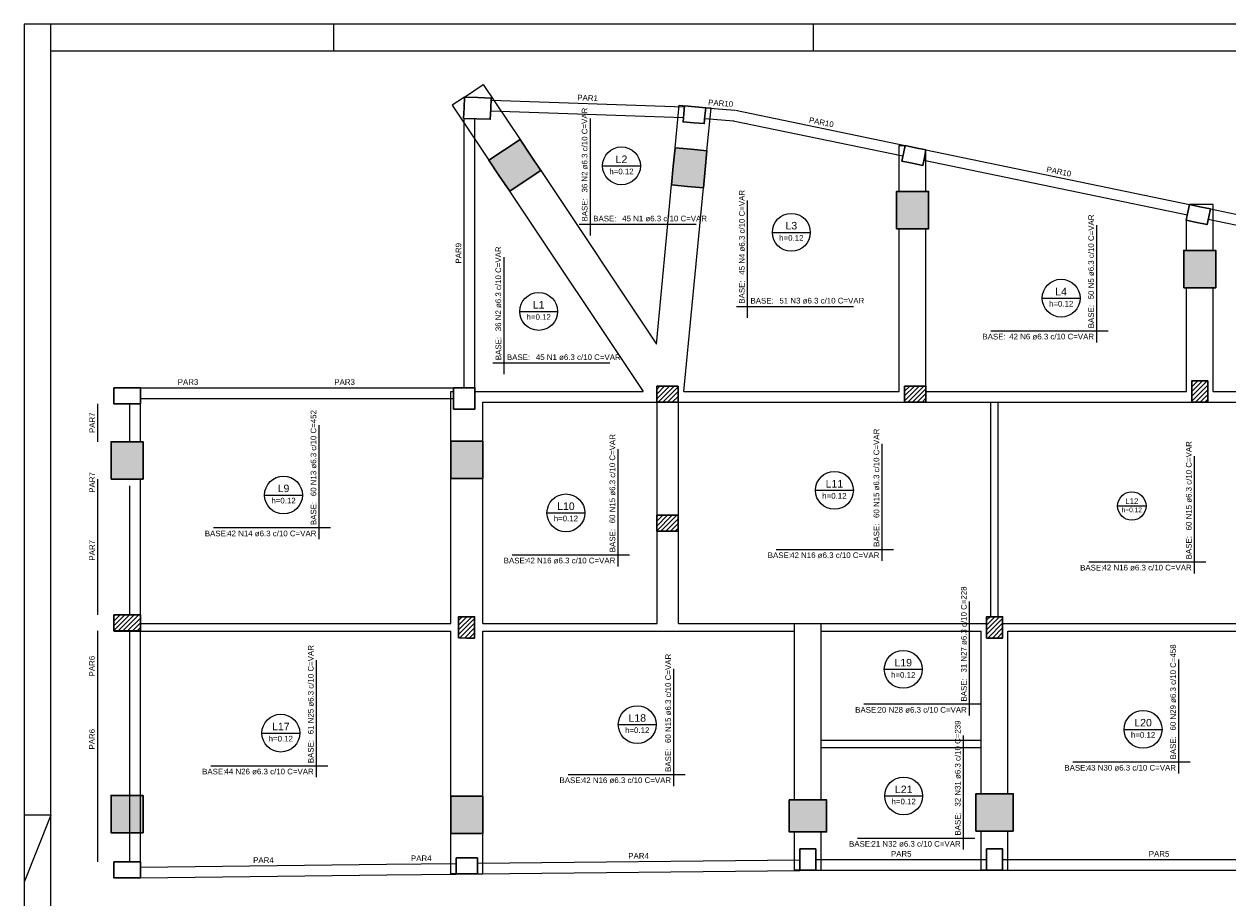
# Model space of a CAD drawing. Header units: millimetres. Extents: x 10 to 1250, y -62 to 528.
# Tile 905 of 909: x 1166 to 1211, y 95 to 128. Entities that reach past the tile are written whole.
import ezdxf

# ---------------------------------------------------------------- set-up
doc = ezdxf.new("R2010")
doc.units = ezdxf.units.MM
doc.header["$LTSCALE"] = 0.05
for name, color, linetype, lineweight in [('Descrição da armadura', 7, 'Continuous', 5), ('DT-Hachura pilar em laje', 254, 'Continuous', 5), ('DT-Textos', 7, 'Continuous', 5), ('FO-Pilares', 4, 'Continuous', 30), ('FO-Textos das vigas', 7, 'Continuous', 5), ('FO-Vigas', 7, 'Continuous', 5)]:
    doc.layers.add(name, color=color, linetype=linetype, lineweight=lineweight)
doc.layers.add('FOLHA_PADRÃO', color=7, linetype='Continuous')
doc.styles.add('Arial', font='arial.ttf')
pattern_1 = [(45, (1164.69321, 69.8653), (-0.08838835, 0.08838835), [])]

# ---------------------------------------------------------------- blocks, each defined once
blk = doc.blocks.new('A1')
at = {"layer": 'FOLHA_PADRÃO', "color": 1}
for q in [(-84.1, 27.2), (-84.1, 29.708)]:
    blk.add_line((-83.1, 29.708), q, dxfattribs=at)
at = {"layer": 'FOLHA_PADRÃO', "color": 1, "linetype": 'Continuous'}
for points in [[(-84.1, 0), (0, 0), (0, 59.4), (-84.1, 59.4), (-84.1, 0)], [(-83.1, 58.408), (-83.1, 59.4)], [(-72.5, 59.4), (-72.5, 58.408)], [(-54.5, 59.4), (-54.5, 58.408)], [(-83.1, 29.708), (-84.1, 29.708)]]:
    blk.add_lwpolyline(points, dxfattribs=at)
at = {"layer": 'FOLHA_PADRÃO', "color": 6, "linetype": 'Continuous'}
blk.add_lwpolyline([(-83.1, 58.4), (-1, 58.4), (-1, 1), (-83.1, 1), (-83.1, 58.4)], dxfattribs=at)

msp = doc.modelspace()

# ---------------------------------------------------------------- hatches: boundary and pattern name
at = {"layer": 'DT-Hachura pilar em laje', "linetype": 'Continuous'}
for points in [[(1184.0903, 121.6554), (1184.6726, 122.0437), (1185.255, 122.4321), (1184.8666, 123.0145), (1184.4782, 123.5969), (1183.8958, 123.2085), (1183.3135, 122.8201), (1183.7019, 122.2377)], [(1190.1612, 121.8974), (1190.7585, 121.8399), (1191.3557, 121.7824), (1191.4228, 122.4792), (1191.4899, 123.176), (1190.8926, 123.2335), (1190.2954, 123.291), (1190.2283, 122.5942)], [(1198.604, 120.2521), (1199.204, 120.2521), (1199.804, 120.2521), (1199.804, 120.9521), (1199.804, 121.6521), (1199.204, 121.6521), (1198.604, 121.6521), (1198.604, 120.9521)], [(1209.374, 118.0375), (1209.974, 118.0375), (1210.574, 118.0375), (1210.574, 118.7375), (1210.574, 119.4375), (1209.974, 119.4375), (1209.374, 119.4375), (1209.374, 118.7375)], [(1169.139, 110.8545), (1169.739, 110.8545), (1170.339, 110.8545), (1170.339, 111.5545), (1170.339, 112.2545), (1169.739, 112.2545), (1169.139, 112.2545), (1169.139, 111.5545)], [(1181.878, 110.8845), (1182.478, 110.8845), (1183.078, 110.8845), (1183.078, 111.5845), (1183.078, 112.2845), (1182.478, 112.2845), (1181.878, 112.2845), (1181.878, 111.5845)], [(1170.339, 98.9841), (1169.739, 98.9841), (1169.139, 98.9841), (1169.139, 98.2841), (1169.139, 97.5841), (1169.739, 97.5841), (1170.339, 97.5841), (1170.339, 98.2841)], [(1183.078, 98.9541), (1182.478, 98.9541), (1181.878, 98.9541), (1181.878, 98.2541), (1181.878, 97.5541), (1182.478, 97.5541), (1183.078, 97.5541), (1183.078, 98.2541)], [(1202.976, 97.6469), (1202.976, 98.3469), (1202.976, 99.0469), (1202.276, 99.0469), (1201.576, 99.0469), (1201.576, 98.3469), (1201.576, 97.6469), (1202.276, 97.6469)], [(1194.576, 98.8167), (1194.576, 98.2167), (1194.576, 97.6167), (1195.276, 97.6167), (1195.976, 97.6167), (1195.976, 98.2167), (1195.976, 98.8167), (1195.276, 98.8167)]]:
    msp.add_hatch(color=256, dxfattribs=at).paths.add_polyline_path(points)
h = msp.add_hatch(dxfattribs=at)
h.set_pattern_fill('ANSI31', color=256, style=0)
h.set_pattern_definition(pattern_1)
h.paths.add_polyline_path([(1189.604, 114.3425), (1189.604, 114.0425), (1189.604, 113.7425), (1190.004, 113.7425), (1190.404, 113.7425), (1190.404, 114.0425), (1190.404, 114.3425), (1190.004, 114.3425)])
h = msp.add_hatch(dxfattribs=at)
h.set_pattern_fill('ANSI31', color=256, style=0)
h.set_pattern_definition(pattern_1)
h.paths.add_polyline_path([(1198.904, 114.3425), (1198.904, 114.0425), (1198.904, 113.7425), (1199.304, 113.7425), (1199.704, 113.7425), (1199.704, 114.0425), (1199.704, 114.3425), (1199.304, 114.3425)])
h = msp.add_hatch(dxfattribs=at)
h.set_pattern_fill('ANSI31', color=256, style=0)
h.set_pattern_definition(pattern_1)
h.paths.add_polyline_path([(1209.674, 113.7425), (1209.974, 113.7425), (1210.274, 113.7425), (1210.274, 114.1425), (1210.274, 114.5425), (1209.974, 114.5425), (1209.674, 114.5425), (1209.674, 114.1425)])
h = msp.add_hatch(dxfattribs=at)
h.set_pattern_fill('ANSI31', color=256, style=0)
h.set_pattern_definition(pattern_1)
h.paths.add_polyline_path([(1190.404, 108.9025), (1190.404, 109.2025), (1190.404, 109.5025), (1190.004, 109.5025), (1189.604, 109.5025), (1189.604, 109.2025), (1189.604, 108.9025), (1190.004, 108.9025)])
h = msp.add_hatch(dxfattribs=at)
h.set_pattern_fill('ANSI31', color=256, style=0)
h.set_pattern_definition(pattern_1)
h.paths.add_polyline_path([(1169.239, 105.7625), (1169.239, 105.4625), (1169.239, 105.1625), (1169.739, 105.1625), (1170.239, 105.1625), (1170.239, 105.4625), (1170.239, 105.7625), (1169.739, 105.7625)])
h = msp.add_hatch(dxfattribs=at)
h.set_pattern_fill('ANSI31', color=256, style=0)
h.set_pattern_definition(pattern_1)
h.paths.add_polyline_path([(1182.1726, 104.8935), (1182.4726, 104.8925), (1182.7726, 104.8914), (1182.774, 105.2914), (1182.7754, 105.6914), (1182.4754, 105.6925), (1182.1754, 105.6935), (1182.174, 105.2935)])
h = msp.add_hatch(dxfattribs=at)
h.set_pattern_fill('ANSI31', color=256, style=0)
h.set_pattern_definition(pattern_1)
h.paths.add_polyline_path([(1201.976, 104.8925), (1202.276, 104.8925), (1202.576, 104.8925), (1202.576, 105.2925), (1202.576, 105.6925), (1202.276, 105.6925), (1201.976, 105.6925), (1201.976, 105.2925)])

# ---------------------------------------------------------------- linework, layer by layer
at = {"layer": 'DT-Textos'}
for p, q in [((1187.1181, 119.9945), (1187.1181, 124.389)), ((1187.5729, 122.6107), (1188.9937, 122.6107)), ((1193.016, 116.9112), (1193.016, 121.3058)), ((1186.6945, 120.4181), (1191.089, 120.4181)), ((1193.9436, 120.1157), (1195.3644, 120.1157)), ((1206.113, 115.9874), (1206.113, 120.3819)), ((1183.8807, 114.7903), (1183.8807, 119.1849)), ((1204.0622, 117.6454), (1205.483, 117.6454)), ((1184.4683, 117.1489), (1185.889, 117.1489)), ((1192.5924, 117.3348), (1196.987, 117.3348)), ((1206.5366, 116.411), (1202.142, 116.411)), ((1183.4571, 115.2139), (1187.8517, 115.2139)), ((1176.9484, 108.5995), (1176.9484, 112.879)), ((1188.1587, 107.5823), (1188.1587, 111.9769)), ((1198.0616, 107.7827), (1198.0616, 112.1772)), ((1209.7768, 107.317), (1209.7768, 111.7116)), ((1174.8977, 110.2575), (1176.3185, 110.2575)), ((1195.5596, 110.4347), (1196.9804, 110.4347)), ((1206.8904, 109.8475), (1207.9564, 109.8475)), ((1185.4885, 109.5875), (1186.9093, 109.5875)), ((1177.372, 109.0231), (1172.9775, 109.0231)), ((1188.5823, 108.0059), (1184.1878, 108.0059)), ((1198.4852, 108.2063), (1194.0906, 108.2063)), ((1210.2004, 107.7406), (1205.8059, 107.7406)), ((1201.3407, 101.9809), (1201.3407, 106.2604)), ((1176.8476, 99.6655), (1176.8476, 104.0601)), ((1209.1873, 99.8065), (1209.1873, 104.086)), ((1190.2514, 99.3382), (1190.2514, 103.7328)), ((1198.141, 103.7178), (1199.5618, 103.7178)), ((1201.7643, 102.4045), (1197.3697, 102.4045)), ((1188.1641, 101.642), (1189.5848, 101.642)), ((1174.7968, 101.3236), (1176.2176, 101.3236)), ((1201.1113, 96.9509), (1201.1113, 101.2304)), ((1207.1366, 101.4645), (1208.5574, 101.4645)), ((1177.2712, 100.0891), (1172.8767, 100.0891)), ((1209.6109, 100.2301), (1205.2164, 100.2301)), ((1190.675, 99.7618), (1186.2805, 99.7618)), ((1198.1571, 98.9657), (1199.5779, 98.9657)), ((1201.5349, 97.3745), (1197.1403, 97.3745))]:
    msp.add_line(p, q, dxfattribs=at)
for centre, radius in [((1188.2833, 122.6107), 0.7104), ((1194.654, 120.1157), 0.7104), ((1204.7726, 117.6454), 0.7104), ((1185.1787, 117.1489), 0.7104), ((1196.27, 110.4347), 0.7104), ((1175.6081, 110.2575), 0.7104), ((1186.1989, 109.5875), 0.7104), ((1207.4234, 109.8475), 0.5328), ((1198.8514, 103.7178), 0.7104), ((1188.8744, 101.642), 0.7104), ((1207.847, 101.4645), 0.7104), ((1175.5072, 101.3236), 0.7104), ((1198.8675, 98.9657), 0.7104)]:
    msp.add_circle(centre, radius, dxfattribs=at)
at = {"layer": 'FO-Pilares'}
for points in [[(1182.394, 125.1935), (1182.3794, 124.7937), (1182.3647, 124.394), (1182.8644, 124.3757), (1183.3641, 124.3574), (1183.3787, 124.7571), (1183.3934, 125.1568), (1182.8937, 125.1752), (1182.394, 125.1935)], [(1190.6445, 124.8606), (1190.6189, 124.5617), (1190.5933, 124.2628), (1190.9918, 124.2287), (1191.3903, 124.1945), (1191.416, 124.4934), (1191.4416, 124.7923), (1191.043, 124.8265), (1190.6445, 124.8606)], [(1184.0903, 121.6554), (1184.6726, 122.0437), (1185.255, 122.4321), (1184.8666, 123.0145), (1184.4782, 123.5969), (1183.8958, 123.2085), (1183.3135, 122.8201), (1183.7019, 122.2377), (1184.0903, 121.6554)], [(1190.1612, 121.8974), (1190.7585, 121.8399), (1191.3557, 121.7824), (1191.4228, 122.4792), (1191.4899, 123.176), (1190.8926, 123.2335), (1190.2954, 123.291), (1190.2283, 122.5942), (1190.1612, 121.8974)], [(1198.9207, 123.3745), (1198.8598, 123.0807), (1198.799, 122.787), (1199.1907, 122.7059), (1199.5824, 122.6247), (1199.6432, 122.9185), (1199.704, 123.2123), (1199.3124, 123.2934), (1198.9207, 123.3745)], [(1198.604, 120.2521), (1199.204, 120.2521), (1199.804, 120.2521), (1199.804, 120.9521), (1199.804, 121.6521), (1199.204, 121.6521), (1198.604, 121.6521), (1198.604, 120.9521), (1198.604, 120.2521)], [(1209.5885, 121.1607), (1209.5271, 120.867), (1209.4658, 120.5734), (1209.8573, 120.4916), (1210.2489, 120.4098), (1210.3102, 120.7034), (1210.3716, 120.9971), (1209.98, 121.0789), (1209.5885, 121.1607)], [(1209.374, 118.0375), (1209.974, 118.0375), (1210.574, 118.0375), (1210.574, 118.7375), (1210.574, 119.4375), (1209.974, 119.4375), (1209.374, 119.4375), (1209.374, 118.7375), (1209.374, 118.0375)], [(1169.239, 114.2845), (1169.239, 113.9845), (1169.239, 113.6845), (1169.739, 113.6845), (1170.239, 113.6845), (1170.239, 113.9845), (1170.239, 114.2845), (1169.739, 114.2845), (1169.239, 114.2845)], [(1181.984, 114.2845), (1181.984, 113.8845), (1181.984, 113.4845), (1182.384, 113.4845), (1182.784, 113.4845), (1182.784, 113.8845), (1182.784, 114.2845), (1182.384, 114.2845), (1181.984, 114.2845)], [(1189.604, 114.3425), (1189.604, 114.0425), (1189.604, 113.7425), (1190.004, 113.7425), (1190.404, 113.7425), (1190.404, 114.0425), (1190.404, 114.3425), (1190.004, 114.3425), (1189.604, 114.3425)], [(1198.904, 114.3425), (1198.904, 114.0425), (1198.904, 113.7425), (1199.304, 113.7425), (1199.704, 113.7425), (1199.704, 114.0425), (1199.704, 114.3425), (1199.304, 114.3425), (1198.904, 114.3425)], [(1209.674, 113.7425), (1209.974, 113.7425), (1210.274, 113.7425), (1210.274, 114.1425), (1210.274, 114.5425), (1209.974, 114.5425), (1209.674, 114.5425), (1209.674, 114.1425), (1209.674, 113.7425)], [(1169.139, 110.8545), (1169.739, 110.8545), (1170.339, 110.8545), (1170.339, 111.5545), (1170.339, 112.2545), (1169.739, 112.2545), (1169.139, 112.2545), (1169.139, 111.5545), (1169.139, 110.8545)], [(1181.878, 110.8845), (1182.478, 110.8845), (1183.078, 110.8845), (1183.078, 111.5845), (1183.078, 112.2845), (1182.478, 112.2845), (1181.878, 112.2845), (1181.878, 111.5845), (1181.878, 110.8845)], [(1190.404, 108.9025), (1190.404, 109.2025), (1190.404, 109.5025), (1190.004, 109.5025), (1189.604, 109.5025), (1189.604, 109.2025), (1189.604, 108.9025), (1190.004, 108.9025), (1190.404, 108.9025)], [(1169.239, 105.7625), (1169.239, 105.4625), (1169.239, 105.1625), (1169.739, 105.1625), (1170.239, 105.1625), (1170.239, 105.4625), (1170.239, 105.7625), (1169.739, 105.7625), (1169.239, 105.7625)], [(1182.1726, 104.8935), (1182.4726, 104.8925), (1182.7726, 104.8914), (1182.774, 105.2914), (1182.7754, 105.6914), (1182.4754, 105.6925), (1182.1754, 105.6935), (1182.174, 105.2935), (1182.1726, 104.8935)], [(1201.976, 104.8925), (1202.276, 104.8925), (1202.576, 104.8925), (1202.576, 105.2925), (1202.576, 105.6925), (1202.276, 105.6925), (1201.976, 105.6925), (1201.976, 105.2925), (1201.976, 104.8925)], [(1170.339, 98.9841), (1169.739, 98.9841), (1169.139, 98.9841), (1169.139, 98.2841), (1169.139, 97.5841), (1169.739, 97.5841), (1170.339, 97.5841), (1170.339, 98.2841), (1170.339, 98.9841)], [(1183.078, 98.9541), (1182.478, 98.9541), (1181.878, 98.9541), (1181.878, 98.2541), (1181.878, 97.5541), (1182.478, 97.5541), (1183.078, 97.5541), (1183.078, 98.2541), (1183.078, 98.9541)], [(1202.976, 97.6469), (1202.976, 98.3469), (1202.976, 99.0469), (1202.276, 99.0469), (1201.576, 99.0469), (1201.576, 98.3469), (1201.576, 97.6469), (1202.276, 97.6469), (1202.976, 97.6469)], [(1194.576, 98.8167), (1194.576, 98.2167), (1194.576, 97.6167), (1195.276, 97.6167), (1195.976, 97.6167), (1195.976, 98.2167), (1195.976, 98.8167), (1195.276, 98.8167), (1194.576, 98.8167)], [(1182.078, 96.6405), (1182.078, 96.3405), (1182.078, 96.0405), (1182.478, 96.0405), (1182.878, 96.0405), (1182.878, 96.3405), (1182.878, 96.6405), (1182.478, 96.6405), (1182.078, 96.6405)], [(1195.576, 96.9785), (1195.276, 96.9785), (1194.976, 96.9785), (1194.976, 96.5785), (1194.976, 96.1785), (1195.276, 96.1785), (1195.576, 96.1785), (1195.576, 96.5785), (1195.576, 96.9785)], [(1201.976, 96.1785), (1202.276, 96.1785), (1202.576, 96.1785), (1202.576, 96.5785), (1202.576, 96.9785), (1202.276, 96.9785), (1201.976, 96.9785), (1201.976, 96.5785), (1201.976, 96.1785)], [(1169.239, 96.4965), (1169.239, 96.1965), (1169.239, 95.8965), (1169.739, 95.8965), (1170.239, 95.8965), (1170.239, 96.1965), (1170.239, 96.4965), (1169.739, 96.4965), (1169.239, 96.4965)]]:
    msp.add_lwpolyline(points, close=True, dxfattribs=at)
at = {"layer": 'FO-Vigas'}
for p, q in [((1182.394, 125.1935), (1183.1002, 125.6642)), ((1183.1002, 125.6642), (1184.4782, 123.5969)), ((1182.394, 125.1935), (1181.9353, 124.8877)), ((1183.3905, 125.0787), (1190.6311, 124.822)), ((1181.9353, 124.8877), (1183.3134, 122.8202)), ((1183.3758, 124.679), (1190.6069, 124.4226)), ((1190.2955, 123.2916), (1190.4484, 124.8875)), ((1190.4484, 124.8875), (1191.4416, 124.7923)), ((1191.4416, 124.793), (1192.5323, 124.701)), ((1191.6429, 124.773), (1191.4416, 124.7923)), ((1191.4898, 123.1754), (1191.6429, 124.773)), ((1192.5561, 124.6975), (1198.921, 123.3759)), ((1182.384, 114.2845), (1182.384, 124.3859)), ((1182.784, 114.2845), (1182.784, 124.3786)), ((1191.4075, 124.3944), (1192.4986, 124.3024)), ((1192.4748, 124.3059), (1198.8398, 122.9843)), ((1198.704, 123.3745), (1198.9207, 123.3745)), ((1198.704, 121.6521), (1198.704, 123.3745)), ((1199.6231, 122.8216), (1209.5067, 120.7693)), ((1199.704, 121.6521), (1199.704, 123.2123)), ((1199.7043, 123.2133), (1209.5883, 121.1609)), ((1185.2546, 122.4319), (1189.591, 115.9245)), ((1184.0899, 121.6551), (1189.0961, 114.1425)), ((1189.591, 115.9245), (1190.1622, 121.8973)), ((1190.6261, 114.1425), (1191.3567, 121.7823)), ((1210.474, 121.1607), (1209.5885, 121.1607)), ((1210.474, 119.4375), (1210.474, 121.1607)), ((1209.474, 119.4375), (1209.474, 120.5716)), ((1210.29, 120.6067), (1216.9034, 119.2335)), ((1210.3718, 120.9982), (1216.9847, 119.6251)), ((1198.704, 114.1425), (1198.704, 120.2521)), ((1199.704, 114.3425), (1199.704, 120.2521)), ((1209.474, 114.1425), (1209.474, 118.0375)), ((1210.474, 114.1425), (1210.474, 118.0375)), ((1170.239, 114.2845), (1173.814, 114.2845)), ((1173.814, 114.2845), (1181.984, 114.2845)), ((1170.239, 113.8845), (1173.814, 113.8845)), ((1173.814, 113.8845), (1181.984, 113.8845)), ((1181.878, 114.1425), (1181.984, 114.1425)), ((1181.878, 112.2845), (1181.878, 114.1425)), ((1182.784, 114.1425), (1189.0961, 114.1425)), ((1190.6261, 114.1425), (1198.704, 114.1425)), ((1199.704, 114.1425), (1202.276, 114.1425)), ((1202.276, 114.1425), (1209.474, 114.1425)), ((1210.474, 114.1425), (1214.616, 114.1425)), ((1168.639, 112.2545), (1168.639, 113.6845)), ((1169.839, 112.2545), (1169.839, 113.6845)), ((1170.239, 112.2545), (1170.239, 113.6845)), ((1183.078, 112.2845), (1183.078, 113.7425)), ((1183.078, 113.7425), (1189.604, 113.7425)), ((1189.6232, 109.5025), (1189.6232, 113.7425)), ((1190.4232, 108.9025), (1190.4232, 113.7425)), ((1190.4232, 113.7425), (1198.904, 113.7425)), ((1199.704, 113.7425), (1202.276, 113.7425)), ((1202.136, 105.6925), (1202.136, 113.7425)), ((1202.276, 113.7425), (1209.674, 113.7425)), ((1202.416, 105.6925), (1202.416, 113.7425)), ((1210.274, 113.7425), (1214.616, 113.7425)), ((1168.639, 110.6035), (1168.639, 110.8545)), ((1170.239, 110.6035), (1170.239, 110.8545)), ((1181.878, 105.4325), (1181.878, 110.8845)), ((1183.078, 105.4325), (1183.078, 110.8845)), ((1168.639, 105.7625), (1168.639, 110.6035)), ((1169.839, 105.7625), (1169.839, 110.6035)), ((1170.239, 105.7625), (1170.239, 110.6035)), ((1189.6232, 105.4325), (1189.6232, 108.9025)), ((1190.4232, 105.4325), (1190.4232, 108.9025)), ((1170.239, 105.4325), (1181.878, 105.4325)), ((1183.078, 105.4325), (1189.6232, 105.4325)), ((1190.4232, 105.4325), (1195.276, 105.4325)), ((1194.776, 105.4325), (1195.776, 105.4325)), ((1194.776, 100.9225), (1194.776, 105.4325)), ((1195.276, 105.4325), (1201.976, 105.4325)), ((1195.776, 100.9225), (1195.776, 105.4325)), ((1202.576, 105.4325), (1214.316, 105.4325)), ((1168.639, 102.5135), (1168.639, 105.1625)), ((1169.239, 105.1625), (1169.239, 105.1525)), ((1169.239, 105.1525), (1181.878, 105.1525)), ((1169.839, 102.5135), (1169.839, 105.1625)), ((1170.239, 102.5135), (1170.239, 105.1625)), ((1181.878, 98.9541), (1181.878, 105.1525)), ((1183.078, 98.9541), (1183.078, 105.1525)), ((1183.078, 105.1525), (1190.0232, 105.1525)), ((1190.0232, 105.1525), (1194.776, 105.1525)), ((1195.776, 105.1525), (1201.776, 105.1525)), ((1201.776, 100.9225), (1201.776, 105.1525)), ((1202.776, 105.1525), (1214.316, 105.1525)), ((1202.776, 100.9225), (1202.776, 105.1525)), ((1168.639, 96.4965), (1168.639, 102.5135)), ((1169.839, 96.4965), (1169.839, 102.5135)), ((1170.239, 96.4965), (1170.239, 102.5135)), ((1194.776, 98.8167), (1194.776, 100.9225)), ((1195.776, 101.0625), (1201.776, 101.0625)), ((1195.776, 98.8167), (1195.776, 100.9225)), ((1195.776, 100.7825), (1201.776, 100.7825)), ((1201.776, 99.0469), (1201.776, 100.9225)), ((1202.776, 99.0469), (1202.776, 100.9225)), ((1181.878, 96.0405), (1181.878, 97.5541)), ((1183.078, 96.0405), (1183.078, 97.5541)), ((1194.776, 96.1785), (1194.776, 97.6167)), ((1195.776, 96.1785), (1195.776, 97.6167)), ((1201.776, 96.1785), (1201.776, 97.6469)), ((1202.776, 96.1785), (1202.776, 97.6469)), ((1170.239, 96.2965), (1179.4738, 96.3993)), ((1179.4738, 96.3993), (1182.0758, 96.4283)), ((1182.878, 96.4371), (1194.9738, 96.5719)), ((1182.8803, 96.0371), (1194.9783, 96.1719)), ((1194.976, 96.1785), (1194.776, 96.1785)), ((1195.576, 96.5785), (1201.976, 96.5785)), ((1195.576, 96.1785), (1195.776, 96.1785)), ((1195.576, 96.1785), (1201.976, 96.1785)), ((1201.976, 96.1785), (1201.776, 96.1785)), ((1202.576, 96.5785), (1214.316, 96.5785)), ((1202.576, 96.1785), (1202.776, 96.1785)), ((1202.576, 96.1785), (1214.316, 96.1785)), ((1170.2402, 95.8965), (1179.4783, 95.9993)), ((1170.2413, 95.8965), (1170.2402, 95.8965)), ((1179.4783, 95.9993), (1182.0803, 96.0283)), ((1182.078, 96.0405), (1181.878, 96.0405)), ((1182.878, 96.0405), (1183.078, 96.0405))]:
    msp.add_line(p, q, dxfattribs=at)

# ---------------------------------------------------------------- block references
msp.add_blockref('A1', (1249.9782, 68.5322))
msp.add_blockref('A1', (1249.9782, 68.5322))

# ---------------------------------------------------------------- texts
at = {"layer": 'Descrição da armadura', "linetype": 'Continuous', "char_height": 0.2118, "attachment_point": 7, "rotation": 90, "line_spacing_factor": 0.798, "style": 'Arial'}
for s, insert, width in [('36 N2 ø6.3 c/10 C=VAR', (1187.0122, 121.6096), 6.380918), ('45 N4 ø6.3 c/10 C=VAR', (1192.9101, 118.5264), 6.380918), ('50 N5 ø6.3 c/10 C=VAR', (1206.0071, 117.6025), 6.380918), ('36 N2 ø6.3 c/10 C=VAR', (1183.7748, 116.4055), 6.380918), ('60 N13 ø6.3 c/10 C=452', (1176.8425, 110.2146), 6.480859), ('60 N15 ø6.3 c/10 C=VAR', (1197.9557, 109.3978), 6.71087), ('60 N15 ø6.3 c/10 C=VAR', (1188.0528, 109.1975), 6.71087), ('60 N15 ø6.3 c/10 C=VAR', (1209.6709, 108.9322), 6.71087), ('31 N27 ø6.3 c/10 C=228', (1201.2348, 103.596), 6.480859), ('61 N25 ø6.3 c/10 C=VAR', (1176.7417, 101.2807), 6.71087), ('60 N29 ø6.3 c/10 C=458', (1209.0814, 101.4216), 6.480859), ('60 N15 ø6.3 c/10 C=VAR', (1190.1455, 100.9534), 6.71087), ('32 N31 ø6.3 c/10 C=239', (1201.0054, 98.566), 6.480859)]:
    msp.add_mtext(s, dxfattribs=dict(at, insert=insert, width=width))
at = {"layer": 'Descrição da armadura', "linetype": 'Continuous', "char_height": 0.2118, "line_spacing_factor": 0.798, "style": 'Arial'}
for s, insert, width, attachment_point in [('45 N1 ø6.3 c/10 C=VAR', (1188.3096, 120.524), 6.380918, 7), ('51 N3 ø6.3 c/10 C=VAR', (1194.2076, 117.4407), 6.380918, 7), ('42 N6 ø6.3 c/10 C=VAR', (1206.0071, 116.0933), 6.380918, 9), ('45 N1 ø6.3 c/10 C=VAR', (1185.0723, 115.3198), 6.380918, 7), ('42 N14 ø6.3 c/10 C=VAR', (1176.8425, 108.7054), 6.71087, 9), ('42 N16 ø6.3 c/10 C=VAR', (1188.0528, 107.6882), 6.71087, 9), ('42 N16 ø6.3 c/10 C=VAR', (1197.9557, 107.8886), 6.71087, 9), ('42 N16 ø6.3 c/10 C=VAR', (1209.6709, 107.4229), 6.71087, 9), ('20 N28 ø6.3 c/10 C=VAR', (1201.2348, 102.0868), 6.71087, 9), ('44 N26 ø6.3 c/10 C=VAR', (1176.7417, 99.7714), 6.71087, 9), ('43 N30 ø6.3 c/10 C=VAR', (1209.0814, 99.9124), 6.71087, 9), ('42 N16 ø6.3 c/10 C=VAR', (1190.1455, 99.4441), 6.71087, 9), ('21 N32 ø6.3 c/10 C=VAR', (1201.0054, 97.0568), 6.71087, 9)]:
    msp.add_mtext(s, dxfattribs=dict(at, insert=insert, width=width, attachment_point=attachment_point))
at = {"layer": 'DT-Textos', "line_spacing_factor": 0.798, "style": 'Arial'}
for s, insert, char_height, width, attachment_point in [('L2', (1188.2833, 122.7166), 0.2824, 0.868988, 8), ('h=0.12', (1188.2833, 122.293), 0.2118, 1.808453, 8), ('BASE:', (1187.224, 120.524), 0.2118, 1.726055, 7), ('L3', (1194.654, 120.2216), 0.2824, 0.868988, 8), ('h=0.12', (1194.654, 119.798), 0.2118, 1.808453, 8), ('L4', (1204.7726, 117.7513), 0.2824, 0.868988, 8), ('L1', (1185.1787, 117.2548), 0.2824, 0.868988, 8), ('BASE:', (1193.1219, 117.4407), 0.2118, 1.726055, 7), ('h=0.12', (1204.7726, 117.3277), 0.2118, 1.808453, 8), ('h=0.12', (1185.1787, 116.8312), 0.2118, 1.808453, 8), ('BASE:', (1202.6924, 116.0933), 0.2118, 1.726055, 9), ('BASE:', (1183.9866, 115.3198), 0.2118, 1.726055, 7), ('L9', (1175.6081, 110.3634), 0.2824, 0.868988, 8), ('L11', (1196.27, 110.5406), 0.2824, 1.303482, 8), ('h=0.12', (1175.6081, 109.9398), 0.2118, 1.808453, 8), ('h=0.12', (1196.27, 110.117), 0.2118, 1.808453, 8), ('L12', (1207.4234, 109.9265), 0.2118, 0.977612, 8), ('L10', (1186.1989, 109.6934), 0.2824, 1.303482, 8), ('h=0.12', (1207.4234, 109.6095), 0.1765, 1.808453, 8), ('h=0.12', (1186.1989, 109.2698), 0.2118, 1.808453, 8), ('BASE:', (1173.5279, 108.7054), 0.2118, 1.726055, 9), ('BASE:', (1184.7381, 107.6882), 0.2118, 1.726055, 9), ('BASE:', (1194.641, 107.8886), 0.2118, 1.726055, 9), ('BASE:', (1206.3563, 107.4229), 0.2118, 1.726055, 9), ('L19', (1198.8514, 103.8237), 0.2824, 1.303482, 8), ('h=0.12', (1198.8514, 103.4001), 0.2118, 1.808453, 8), ('L18', (1188.8744, 101.7479), 0.2824, 1.303482, 8), ('BASE:', (1197.9201, 102.0868), 0.2118, 1.726055, 9), ('L17', (1175.5072, 101.4295), 0.2824, 1.303482, 8), ('h=0.12', (1188.8744, 101.3243), 0.2118, 1.808453, 8), ('L20', (1207.847, 101.5704), 0.2824, 1.303482, 8), ('h=0.12', (1175.5072, 101.0059), 0.2118, 1.808453, 8), ('h=0.12', (1207.847, 101.1468), 0.2118, 1.808453, 8), ('BASE:', (1173.427, 99.7714), 0.2118, 1.726055, 9), ('BASE:', (1205.7668, 99.9124), 0.2118, 1.726055, 9), ('BASE:', (1186.8309, 99.4441), 0.2118, 1.726055, 9), ('L21', (1198.8675, 99.0716), 0.2824, 1.303482, 8), ('h=0.12', (1198.8675, 98.648), 0.2118, 1.808453, 8), ('BASE:', (1197.6907, 97.0568), 0.2118, 1.726055, 9)]:
    msp.add_mtext(s, dxfattribs=dict(at, insert=insert, char_height=char_height, width=width, attachment_point=attachment_point))
at = {"layer": 'DT-Textos', "char_height": 0.2118, "width": 1.726055, "attachment_point": 7, "rotation": 90, "line_spacing_factor": 0.798, "style": 'Arial'}
for insert in [(1187.0122, 120.524), (1192.9101, 117.4407), (1206.0071, 116.5169), (1183.7748, 115.3198), (1176.8425, 109.129), (1188.0528, 108.1118), (1197.9557, 108.3122), (1209.6709, 107.8465), (1201.2348, 102.5104), (1176.7417, 100.195), (1209.0814, 100.336), (1190.1455, 99.8677), (1201.0054, 97.4804)]:
    msp.add_mtext('BASE:', dxfattribs=dict(at, insert=insert))
at = {"layer": 'FO-Textos das vigas', "char_height": 0.2118, "attachment_point": 8, "line_spacing_factor": 0.798, "style": 'Arial'}
for s, insert, width, rotation in [('PAR1', (1187.0093, 125.0564), 1.530647, 358), ('PAR10', (1191.9958, 124.8525), 1.856518, 356), ('PAR10', (1195.7601, 124.1404), 1.856518, 349), ('PAR10', (1204.6678, 122.2908), 1.856518, 349), ('PAR9', (1182.2781, 119.3316), 1.530647, 90), ('PAR7', (1168.5331, 112.9695), 1.530647, 90), ('PAR7', (1168.5331, 110.729), 1.530647, 90), ('PAR7', (1168.5331, 108.183), 1.530647, 90), ('PAR6', (1168.5331, 103.838), 1.530647, 90), ('PAR6', (1168.5331, 101.0939), 1.530647, 90)]:
    msp.add_mtext(s, dxfattribs=dict(at, insert=insert, width=width, rotation=rotation))
at = {"layer": 'FO-Textos das vigas', "char_height": 0.2118, "width": 1.530647, "attachment_point": 8, "line_spacing_factor": 0.798, "style": 'Arial'}
for s, insert in [('PAR3', (1172.0265, 114.3904)), ('PAR3', (1177.899, 114.3904)), ('PAR4', (1174.8553, 96.4538)), ('PAR4', (1180.7736, 96.5197)), ('PAR4', (1188.9247, 96.6104)), ('PAR5', (1198.776, 96.6844)), ('PAR5', (1208.446, 96.6844))]:
    msp.add_mtext(s, dxfattribs=dict(at, insert=insert))

doc.saveas('drawing.dxf')
